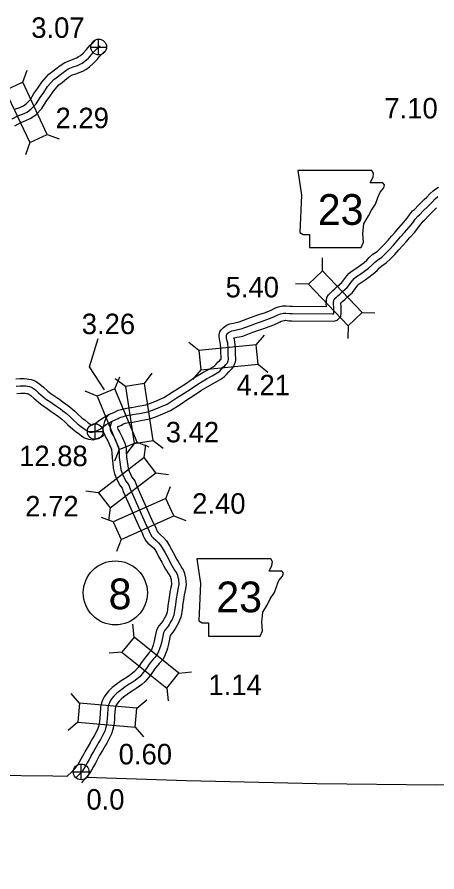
# Model space of a CAD drawing. Extents: x 31699 to 244310, y -8841 to 11474.
# Drawn here: x 135893 to 136470, y -6100 to -4925 of the extents above; entities that cross this region are included whole.
import ezdxf

# ---------------------------------------------------------------- set-up
doc = ezdxf.new("R2010")
doc.units = 0
for name, color, linetype in [('B_Logo', 7, 'Continuous'), ('G-ANNO-TEXT', 7, 'Continuous'), ('Level 21', 7, 'Continuous'), ('Level 55', 7, 'Continuous'), ('R_Border Notes', 7, 'Continuous'), ('R_Logo', 7, 'Continuous'), ('R_XS_EARTHWORK_STAGE1', 7, 'Continuous'), ('R_XS_EARTHWORK_STAGE2', 7, 'Continuous'), ('S_WALL', 7, 'Continuous'), ('S_WALL_ANNOT', 7, 'Continuous')]:
    doc.layers.add(name, color=color, linetype=linetype)

msp = doc.modelspace()

# ---------------------------------------------------------------- linework, layer by layer
at = {"layer": 'B_Logo'}
for points in [[(135886.1, -5064.9), (135893.9, -5060.6), (135900.3, -5058.4), (135906.7, -5055.4), (135912.4, -5051.2), (135919, -5044.2), (135924.4, -5035.6), (135929.5, -5028.3), (135934.8, -5020.4), (135943.5, -5010.8), (135948.3, -5007), (135952.3, -5003.6), (135957.8, -4999.5), (135963, -4996), (135969.9, -4993.3), (135975.7, -4991.3), (135978.7, -4990), (135982.1, -4988.3), (135986.1, -4985.5), (135990.8, -4981.3), (135995.6, -4975.9), (135998, -4973.1), (136000.2, -4970.6), (136002, -4969), (136004, -4967.1), (136006.8, -4964.5)], [(136409.8, -5238.2), (136414.9, -5232.6), (136419.5, -5227.1), (136424.9, -5221.1), (136431.4, -5213.8), (136436.5, -5207.5), (136439.9, -5202.8), (136443.4, -5198.4), (136445.6, -5196.6), (136451.3, -5190.7), (136456.6, -5185.5), (136459.2, -5182.8), (136462.5, -5179.8)], [(136462.5, -5179.8), (136467.3, -5174.5), (136470.6, -5171.5)], [(136023.4, -5480.3), (136031.5, -5476.9), (136033.2, -5475.9), (136035.6, -5474.7), (136038.9, -5473.8), (136041.4, -5473), (136045.4, -5472.2), (136050, -5471.6), (136051.8, -5471.3), (136056.7, -5470.3), (136061.1, -5469.7), (136072.4, -5467.4), (136081, -5464.4), (136089.1, -5461.2), (136099, -5456.8), (136111.6, -5448.9), (136122.2, -5441.8), (136130.9, -5436.2), (136141, -5429.5), (136153, -5422.2), (136160.8, -5417.9), (136167.5, -5414.1), (136171.3, -5411.4), (136173.4, -5409.3), (136176.6, -5405.7), (136178.2, -5404.1), (136179.3, -5402.7), (136180.6, -5401.4), (136181.7, -5400), (136182.8, -5397.6), (136182.9, -5397.4), (136183.4, -5395.7), (136183.4, -5394.9), (136183.3, -5393.6), (136183, -5390.3), (136182.7, -5386.8), (136182.7, -5380.1), (136182.2, -5372.8), (136181.6, -5370.5), (136180.5, -5365.6), (136180.4, -5364.5), (136180.4, -5362.9), (136180.7, -5361.7), (136181.3, -5360.7), (136182.5, -5359.4), (136184.1, -5358.2), (136186.1, -5357.1), (136187.9, -5356.3), (136192.4, -5355.3), (136196, -5354.4), (136200.5, -5353.6), (136213.4, -5348.7), (136221.6, -5345.7), (136228.4, -5343.4), (136235.8, -5340.8), (136239.8, -5339.4), (136243.4, -5337.9), (136246.4, -5336.5), (136249.9, -5334.6), (136252.5, -5333.7), (136254.9, -5332.8), (136258.9, -5331.9), (136262.1, -5331.7), (136266.9, -5332.3), (136270.5, -5332.4), (136326, -5333), (136326.9, -5332.7), (136327.3, -5332.6), (136327.9, -5332), (136328, -5331.4), (136327.9, -5330.7), (136328, -5329.5), (136328, -5327.4), (136328, -5325.2), (136328, -5322.6), (136327.6, -5320.9), (136327.5, -5319.6), (136327.6, -5317.7), (136327.7, -5316.4), (136327.9, -5315), (136328.1, -5313.7), (136328.7, -5312.7), (136330, -5311.4), (136331.5, -5310), (136333.4, -5308.2), (136336.1, -5305.8), (136339.9, -5302.1), (136346.2, -5296.6), (136353.4, -5287), (136356, -5284.3), (136359.3, -5281.5), (136365.2, -5277.6), (136370.2, -5274), (136375.8, -5270), (136380.3, -5266), (136383.7, -5262.4), (136387.8, -5258.8), (136393.7, -5254.9), (136398.3, -5250.5), (136404.5, -5244.2), (136409.8, -5238.2)], [(135891.8, -5432.2), (135897.3, -5431.8), (135902.4, -5431.6), (135905.1, -5431.9), (135907.2, -5432.3), (135909.7, -5432.7), (135912.2, -5433.5), (135914.1, -5434.6), (135918.1, -5437.4), (135922.5, -5441.3), (135928.5, -5446.7), (135933.3, -5450.4), (135937.8, -5453.2), (135945.7, -5458.7), (135952.3, -5463.6), (135955.7, -5466), (135960.6, -5469.9), (135965.5, -5473.9), (135969.3, -5478.1), (135975.6, -5483.5), (135980.2, -5487), (135984.6, -5490.5), (135987.7, -5492.8), (135990, -5494.3), (135993, -5495.4), (135996.4, -5495.7), (135999.4, -5494.7), (136001.4, -5494), (136003.8, -5492.9), (136007.4, -5490.7), (136010.5, -5488), (136013.7, -5486), (136015.3, -5485), (136018.5, -5483.1)], [(136021.1, -5486.1), (136020.5, -5488.3), (136020.6, -5490.1), (136020.9, -5492.2), (136021.3, -5493.4), (136022.3, -5495.5), (136023.1, -5497.2), (136024.9, -5500.1), (136026.5, -5503.1), (136028, -5506.3), (136029.2, -5509.1), (136030.1, -5511.4), (136031.7, -5514.7), (136032.2, -5516), (136032.6, -5518.4), (136033, -5522.8), (136033.3, -5530.1), (136034.1, -5536.7), (136034.9, -5543.4), (136035.5, -5546.6), (136036.1, -5549.6), (136037.5, -5553.1), (136042.2, -5562.7), (136045.9, -5567.5), (136048, -5573.3), (136070.4, -5623.4), (136073.4, -5629.2), (136073.5, -5629.4), (136075.2, -5633.8), (136076.3, -5635.8), (136078.1, -5638.9), (136079.8, -5640.9), (136083.3, -5644.1), (136087.3, -5647.6), (136090, -5650.9), (136093.5, -5656.6), (136096.1, -5661.4), (136100.8, -5669.7), (136103.1, -5674.8), (136105.5, -5678.6), (136109.3, -5685.1), (136111.4, -5688.4), (136112.2, -5689.7), (136113.2, -5692.1), (136113.9, -5695.1), (136114.2, -5696), (136114.5, -5697.6), (136115.1, -5704.8), (136113.8, -5711.1), (136112.7, -5717.2), (136111.5, -5724.6), (136110.4, -5732.6), (136110, -5735.6), (136109.2, -5740.7), (136108.7, -5744.3), (136108.1, -5747.1), (136107.3, -5749.4), (136105.7, -5753.1), (136104.1, -5755.9), (136101.8, -5759.8), (136100.3, -5762), (136098.8, -5764.1), (136096, -5767.5), (136093.9, -5771.4), (136092.4, -5778), (136091.1, -5784.9), (136089.9, -5789.5), (136089, -5791.8), (136086.6, -5798.5), (136085, -5801.8), (136081.9, -5805.2), (136080.3, -5807), (136075.8, -5812.5), (136073.4, -5815.8), (136071.9, -5818.2), (136070, -5821), (136066.4, -5825.6), (136061.3, -5831.7), (136057.9, -5834.5), (136055.2, -5836.7), (136051, -5839.6), (136045.6, -5843), (136041.5, -5845.6), (136035.1, -5850.4), (136030.1, -5854.1), (136025.9, -5858.5), (136022.7, -5862.1), (136021.1, -5864.5), (136019.7, -5867.4), (136018.3, -5870.4), (136017.6, -5874.7), (136016.9, -5883.9), (136016.5, -5888.8), (136016.3, -5894.3), (136015.6, -5898.3), (136014.3, -5903), (136013.2, -5906.6), (136010.3, -5912.4), (136007.6, -5917.9), (136005.3, -5921.7), (136001.7, -5928)], [(136018.5, -5483.1), (136023.4, -5480.3)], [(136021.1, -5486.1), (136018.5, -5483.1)], [(136021.1, -5486.1), (136023.4, -5480.3)], [(136001.7, -5928), (135997.7, -5934.4), (135994.8, -5939.7), (135993.5, -5942.3), (135991.7, -5945.7), (135989.3, -5950), (135986.3, -5955.1), (135984.2, -5958.7), (135982.6, -5961), (135978.7, -5965.5), (135977.7, -5966.6), (135975.5, -5968.9), (135974.1, -5970.3)]]:
    msp.add_lwpolyline(points, dxfattribs=at)
at = {"layer": 'G-ANNO-TEXT'}
for points in [[(136278.6, -5135.7), (136283.7, -5169.5), (136281.4, -5220.8), (136285.9, -5223.7), (136294.4, -5223.7), (136294.4, -5241.7), (136365.5, -5241.7), (136368.8, -5234.4), (136367.7, -5222.5), (136369.4, -5209), (136375.6, -5198.3), (136379.5, -5190.4), (136385.2, -5181.9), (136388.6, -5172.9), (136391.4, -5165.6), (136396.5, -5159.4), (136397.6, -5155.4), (136395.3, -5152.6), (136377.9, -5152.6), (136381.8, -5144.7), (136382.4, -5139.6), (136380, -5135.7)], [(136139.8, -5669.7), (136144.8, -5703.5), (136142.6, -5754.8), (136147.1, -5757.7), (136155.6, -5757.7), (136155.6, -5775.7), (136226.6, -5775.7), (136230, -5768.4), (136228.9, -5756.5), (136230.6, -5743), (136236.8, -5732.3), (136240.7, -5724.4), (136246.3, -5715.9), (136249.7, -5706.9), (136252.6, -5699.6), (136257.6, -5693.4), (136258.8, -5689.4), (136256.5, -5686.6), (136239, -5686.6), (136243, -5678.7), (136243.5, -5673.6), (136241.2, -5669.7)]]:
    msp.add_lwpolyline(points, close=True, dxfattribs=at)
at = {"layer": 'Level 21'}
for p, q in [((136004.9, -4976.9), (136004.9, -4955.2)), ((135994.1, -4966), (136015.8, -4966)), ((136000.2, -5505.5), (136000.2, -5483.9)), ((135989.3, -5494.7), (136011, -5494.7)), ((135980.9, -5973.3), (135980.9, -5951.6)), ((135970.1, -5962.5), (135991.8, -5962.5))]:
    msp.add_line(p, q, dxfattribs=at)
for centre in [(136004.9, -4966), (136000.2, -5494.7), (135980.9, -5962.5)]:
    msp.add_circle(centre, 10.8, dxfattribs=at)
at = {"layer": 'Level 55'}
for points in [[(135889.9, -5051.5), (135896.5, -5049.1), (135901.6, -5046.7), (135905.8, -5043.7), (135911.1, -5038.1), (135916, -5030.1), (135921.3, -5022.6), (135926.9, -5014.3), (135936.6, -5003.5), (135942, -4999.2), (135946.1, -4995.8), (135952, -4991.3), (135958.4, -4987.1), (135966.5, -4983.9), (135972, -4982), (135974.3, -4981), (135976.9, -4979.6), (135980, -4977.6), (135983.7, -4974.3), (135988, -4969.3), (135990.5, -4966.5), (135993.1, -4963.6), (135995.2, -4961.6), (135997.2, -4959.8), (136000, -4957.2)], [(135889.6, -5074.3), (135898, -5069.8), (135904.1, -5067.6), (135911.8, -5064), (135919, -5058.7), (135927, -5050.3), (135932.7, -5041.1), (135937.7, -5033.9), (135942.7, -5026.6), (135950.3, -5018.2), (135954.7, -5014.7), (135958.6, -5011.4), (135963.6, -5007.6), (135967.6, -5004.9), (135973.4, -5002.7), (135979.4, -5000.6), (135983, -4999), (135987.2, -4996.9), (135992.3, -4993.4), (135997.9, -4988.4), (136003.1, -4982.5), (136005.5, -4979.7), (136007.3, -4977.7), (136008.8, -4976.3), (136010.8, -4974.4), (136013.6, -4971.8)]]:
    msp.add_lwpolyline(points, dxfattribs=at)
at = {"layer": 'R_Border Notes'}
msp.add_circle((136027.8, -5716.4), 44, dxfattribs=at)
at = {"layer": 'R_Logo'}
for points in [[(135961.2, -5969), (135941.8, -5968.3), (135768.3, -5966.7), (135595.6, -5964.8), (135421.4, -5961.4), (135246.2, -5958.4), (135234.7, -5958.7)], [(136468.9, -5980.6), (136304.4, -5979.1), (136125.6, -5975), (135988, -5970)], [(137007.9, -6100), (137007.8, -5995.8), (136831.7, -5993.4), (136656, -5985.7), (136481.5, -5980.5), (136468.9, -5980.6)]]:
    msp.add_lwpolyline(points, dxfattribs=at)
at = {"layer": 'R_XS_EARTHWORK_STAGE1'}
for p, q in [((135900.6, -5014.5), (135906.7, -4998)), ((135934.1, -5086.3), (135950.7, -5092.3)), ((135910.2, -5097.4), (135904.2, -5114)), ((136312.2, -5273.6), (136312.6, -5256)), ((136293.1, -5291.9), (136275.5, -5291.4)), ((136366.9, -5330.9), (136384.5, -5331.4)), ((136347.8, -5349.2), (136347.4, -5366.8)), ((136221.3, -5375.5), (136232.5, -5361.9)), ((136142.5, -5383.3), (136128.9, -5372.2)), ((136223.9, -5401.8), (136237.5, -5413)), ((136067.9, -5428.6), (136078.4, -5414.5)), ((136145.1, -5409.6), (136133.9, -5423.2)), ((136027.2, -5435.8), (136033.9, -5419.6)), ((136041.8, -5432.5), (136027.7, -5422)), ((136002.8, -5446), (135986.5, -5439.3)), ((136053.5, -5510.9), (136043, -5525)), ((136057.6, -5509), (136073.9, -5515.7)), ((136079.6, -5507), (136093.7, -5517.4)), ((136033.2, -5519.1), (136026.5, -5535.4)), ((136067.3, -5530.4), (136069.6, -5513)), ((136083.4, -5551.3), (136100.9, -5553.6)), ((136004.6, -5578.8), (135987.1, -5576.5)), ((136097.3, -5586.6), (136103.6, -5570.2)), ((136020.7, -5599.7), (136018.5, -5617.1)), ((136025, -5618.9), (136008.6, -5612.7)), ((136108.1, -5610.7), (136124.6, -5617)), ((136035.8, -5643), (136029.5, -5659.5)), ((136053.5, -5777.2), (136051.7, -5759.6)), ((136036.9, -5797.7), (136019.4, -5799.5)), ((136115.1, -5827), (136132.6, -5825.1)), ((136098.4, -5847.5), (136100.3, -5865)), ((135978.5, -5868), (135967.2, -5854.6)), ((136057.5, -5874.7), (136070.9, -5863.4)), ((135976.3, -5894.3), (135962.9, -5905.7)), ((136055.2, -5901), (136066.6, -5914.5))]:
    msp.add_line(p, q, dxfattribs=at)
for points in [[(135934.1, -5086.3), (135900.6, -5014.5), (135876.7, -5025.7), (135910.2, -5097.4)], [(136366.9, -5330.9), (136312.2, -5273.6), (136293.1, -5291.9), (136347.8, -5349.2)], [(136145.1, -5409.6), (136223.9, -5401.8), (136221.3, -5375.5), (136142.5, -5383.3)], [(136079.6, -5507), (136067.9, -5428.6), (136041.8, -5432.5), (136053.5, -5510.9)], [(136057.6, -5509), (136027.2, -5435.8), (136002.8, -5446), (136033.2, -5519.1)], [(136067.3, -5530.4), (136004.6, -5578.8), (136020.7, -5599.7), (136083.4, -5551.3)], [(136097.3, -5586.6), (136025, -5618.9), (136035.8, -5643), (136108.1, -5610.7)], [(136115.1, -5827), (136053.5, -5777.2), (136036.9, -5797.7), (136098.4, -5847.5)], [(135976.3, -5894.3), (136055.2, -5901), (136057.5, -5874.7), (135978.5, -5868)]]:
    msp.add_lwpolyline(points, close=True, dxfattribs=at)
at = {"layer": 'R_XS_EARTHWORK_STAGE2'}
for points in [[(136455.2, -5173), (136460.3, -5167.5), (136464.2, -5163.9), (136468.2, -5160.8), (136471.6, -5158.6)], [(136402.4, -5231.6), (136407.3, -5226.1), (136412, -5220.5), (136417.4, -5214.4), (136423.8, -5207.3), (136428.5, -5201.4), (136431.9, -5196.8), (136436.2, -5191.4), (136438.8, -5189.2), (136444.2, -5183.6), (136449.4, -5178.5), (136452.2, -5175.6), (136455.8, -5172.3)], [(136417.3, -5244.9), (136422.4, -5239.2), (136427.1, -5233.6), (136432.3, -5227.8), (136439, -5220.3), (136444.4, -5213.6), (136447.8, -5208.9), (136450.6, -5205.4), (136452.4, -5203.9), (136458.4, -5197.8), (136463.7, -5192.5), (136466.1, -5190), (136469.2, -5187.2)], [(136018.7, -5471.4), (136026.9, -5468), (136028.4, -5467.1), (136031.9, -5465.4), (136035.9, -5464.2), (136038.9, -5463.2), (136043.8, -5462.4), (136048.6, -5461.7), (136050.1, -5461.5), (136055, -5460.5), (136059.4, -5459.8), (136069.8, -5457.7), (136077.6, -5455), (136085.2, -5452), (136094.3, -5447.9), (136106.1, -5440.5), (136116.7, -5433.4), (136125.4, -5427.9), (136135.6, -5421), (136147.9, -5413.6), (136155.9, -5409.2), (136162.2, -5405.7), (136164.7, -5403.8), (136166, -5402.4), (136169.3, -5398.9), (136170.7, -5397.5), (136171.8, -5396.1), (136173, -5394.9), (136173.1, -5394.7), (136173.3, -5394.3), (136173, -5391.1), (136172.7, -5387.2), (136172.7, -5380.5), (136172.2, -5374.3), (136171.9, -5372.8), (136170.7, -5367.3), (136170.4, -5365.1), (136170.4, -5361.5), (136171.5, -5357.7), (136173.3, -5354.7), (136175.8, -5351.9), (136178.5, -5349.9), (136181.6, -5348.1), (136184.9, -5346.7), (136190.1, -5345.6), (136193.9, -5344.6), (136197.8, -5343.9), (136209.9, -5339.3), (136218.3, -5336.2), (136225.1, -5333.9), (136232.5, -5331.3), (136236.2, -5330), (136239.4, -5328.7), (136242, -5327.6), (136245.8, -5325.5), (136249.1, -5324.3), (136252.1, -5323.2), (136257.4, -5322), (136262.4, -5321.7), (136267.7, -5322.3), (136270.7, -5322.4), (136317.8, -5322.9), (136317.7, -5322.3), (136317.5, -5319.7), (136317.7, -5317.1), (136317.8, -5315.3), (136318, -5313.5), (136318.5, -5310.2), (136320.8, -5306.5), (136323, -5304.3), (136324.6, -5302.7), (136326.7, -5300.7), (136329.4, -5298.4), (136333.1, -5294.8), (136338.8, -5289.8), (136345.8, -5280.5), (136349.1, -5277), (136353.3, -5273.5), (136359.5, -5269.4), (136364.4, -5265.9), (136369.6, -5262.2), (136373.3, -5258.9), (136376.7, -5255.2), (136381.7, -5250.8), (136387.4, -5247), (136391.3, -5243.3), (136397.2, -5237.4), (136402.4, -5231.6)], [(136030.9, -5488), (136036.1, -5485.9), (136038, -5484.7), (136039.2, -5484.1), (136041.8, -5483.3), (136043.8, -5482.7), (136047, -5482.1), (136051.4, -5481.5), (136053.5, -5481.2), (136058.5, -5480.2), (136062.9, -5479.5), (136075.1, -5477), (136084.5, -5473.8), (136093, -5470.4), (136103.8, -5465.6), (136117, -5457.3), (136127.6, -5450.1), (136136.3, -5444.6), (136146.4, -5437.9), (136158, -5430.9), (136165.6, -5426.7), (136172.9, -5422.6), (136178, -5419), (136180.7, -5416.1), (136183.9, -5412.6), (136185.7, -5410.8), (136186.8, -5409.4), (136188.2, -5407.9), (136190.3, -5405.2), (136192.1, -5401.3), (136192.5, -5400.3), (136193.4, -5397.1), (136193.4, -5394.7), (136193.3, -5392.8), (136192.9, -5389.4), (136192.7, -5386.4), (136192.7, -5379.7), (136192.1, -5371.3), (136191.4, -5368.3), (136190.8, -5365.9), (136194.7, -5365.1), (136198.1, -5364.2), (136203.1, -5363.3), (136216.9, -5358), (136225, -5355.1), (136231.6, -5352.8), (136239, -5350.2), (136243.4, -5348.7), (136247.4, -5347), (136250.8, -5345.5), (136254.1, -5343.7), (136255.8, -5343.1), (136257.7, -5342.4), (136260.3, -5341.8), (136261.7, -5341.7), (136266.2, -5342.3), (136270.4, -5342.4), (136327.5, -5343), (136329.7, -5342.3), (136332.6, -5341.5), (136337.5, -5336.6), (136338.1, -5331.5), (136337.9, -5330.2), (136337.9, -5329.7), (136338, -5327.5), (136338, -5325.1), (136337.9, -5321.5), (136337.5, -5319.4), (136337.6, -5318.3), (136337.7, -5317.9), (136338.4, -5317.2), (136340.1, -5315.6), (136342.9, -5313.2), (136346.7, -5309.4), (136353.6, -5303.4), (136361.1, -5293.5), (136362.9, -5291.5), (136365.3, -5289.5), (136370.8, -5285.9), (136376, -5282.2), (136382.1, -5277.9), (136387.3, -5273.2), (136390.7, -5269.6), (136393.9, -5266.8), (136400, -5262.7), (136405.3, -5257.6), (136411.8, -5251.1), (136417.3, -5244.9)], [(135891.2, -5422.2), (135896.7, -5421.8), (135902.7, -5421.6), (135906.4, -5422), (135908.8, -5422.4), (135912.2, -5423), (135916.2, -5424.4), (135919.3, -5426), (135924.3, -5429.5), (135929.2, -5433.8), (135934.9, -5439), (135939, -5442.2), (135943.3, -5444.9), (135951.5, -5450.6), (135958.2, -5455.5), (135961.7, -5458), (135966.9, -5462.1), (135972.4, -5466.7), (135976.3, -5470.9), (135981.9, -5475.7), (135986.3, -5479.1), (135990.7, -5482.6), (135993.4, -5484.6), (135994.5, -5485.3), (135995.1, -5485.5), (135995.2, -5485.5), (135996.3, -5485.2), (135997.7, -5484.7), (135999, -5484.1), (136001.5, -5482.6), (136004.5, -5480), (136008.4, -5477.5), (136010.1, -5476.4), (136018.7, -5471.4)], [(135892.4, -5442.2), (135897.8, -5441.8), (135902.1, -5441.7), (135903.8, -5441.8), (135905.6, -5442.1), (135907.2, -5442.4), (135908.2, -5442.7), (135908.9, -5443.1), (135911.9, -5445.2), (135915.9, -5448.7), (135922.1, -5454.3), (135927.5, -5458.5), (135932.3, -5461.6), (135939.9, -5466.9), (135946.5, -5471.7), (135949.6, -5474), (135954.3, -5477.6), (135958.6, -5481.2), (135962.4, -5485.3), (135969.3, -5491.3), (135974.1, -5494.9), (135978.5, -5498.4), (135981.9, -5500.9), (135985.5, -5503.3), (135990.9, -5505.2), (135997.7, -5505.8), (136002.6, -5504.2), (136005.2, -5503.3), (136008.6, -5501.7), (136013.1, -5498.9)], [(136010.7, -5491), (136011.9, -5486.5), (136013.5, -5480.9), (136015.4, -5475.8), (136018.7, -5471.4)], [(136010.7, -5491), (136011.1, -5494.6), (136012.1, -5497.4), (136013.3, -5499.7), (136014.3, -5501.9), (136016.2, -5505.1), (136017.6, -5507.6), (136018.9, -5510.4), (136019.9, -5512.8), (136020.9, -5515.4), (136022.5, -5518.6), (136022.7, -5519.7), (136023, -5523.5), (136023.4, -5531), (136024.2, -5537.9), (136025, -5544.8), (136025.7, -5548.5), (136026.5, -5552.5), (136028.3, -5557.2), (136033.6, -5568), (136037, -5572.4), (136038.7, -5577), (136061.4, -5627.7), (136064.5, -5633.7), (136066.1, -5638), (136067.6, -5640.7), (136069.9, -5644.7), (136072.6, -5647.9), (136076.6, -5651.5), (136080.1, -5654.6), (136081.9, -5656.8), (136084.8, -5661.5), (136087.3, -5666.2), (136091.9, -5674.3), (136094.3, -5679.5), (136096.9, -5683.8), (136100.8, -5690.3), (136103, -5693.9), (136103.4, -5694.4), (136103.6, -5695.1), (136104.3, -5698), (136104.5, -5698.6), (136104.5, -5698.8), (136105, -5704.3), (136104, -5709.2), (136102.8, -5715.5), (136101.6, -5723.1), (136100.5, -5731.2), (136100.1, -5734.2), (136099.3, -5739.3), (136098.8, -5742.7), (136098.5, -5744.3), (136098, -5745.7), (136096.7, -5748.7), (136095.5, -5750.9), (136093.3, -5754.5), (136092.1, -5756.3), (136090.9, -5758), (136087.7, -5761.9), (136084.5, -5767.8), (136082.6, -5775.9), (136081.3, -5782.8), (136080.4, -5786.4), (136079.6, -5788.3), (136077.4, -5794.6), (136076.7, -5796.1), (136074.5, -5798.5), (136072.7, -5800.4), (136067.9, -5806.4), (136065.1, -5810.2), (136063.5, -5812.8), (136061.9, -5815.1), (136058.6, -5819.4), (136054.3, -5824.6), (136051.6, -5826.7), (136049.2, -5828.6), (136045.4, -5831.3), (136040.3, -5834.6), (136035.9, -5837.3), (136029.1, -5842.4), (136023.5, -5846.6), (136018.5, -5851.7), (136014.8, -5856), (136012.5, -5859.5), (136010.6, -5863.1), (136008.7, -5867.5), (136007.6, -5873.5), (136007, -5883.2), (136006.6, -5888.1), (136006.3, -5893.2), (136005.8, -5896.1), (136004.7, -5900.1), (136003.8, -5902.9), (136001.4, -5908), (135998.9, -5913), (135996.6, -5916.6), (135993, -5923.1)], [(136030.9, -5488), (136030.6, -5489.3), (136030.6, -5489.7), (136031.4, -5491.2), (136032, -5492.5), (136033.6, -5495.2), (136035.4, -5498.6), (136037.1, -5502.2), (136038.5, -5505.4), (136039.3, -5507.4), (136041, -5510.8), (136041.9, -5513.6), (136042.5, -5517.1), (136042.9, -5522.1), (136043.3, -5529.3), (136044.1, -5535.6), (136044.8, -5541.9), (136045.3, -5544.8), (136045.7, -5546.8), (136046.6, -5549), (136050.7, -5557.3), (136054.8, -5562.6), (136057.3, -5569.5), (136079.4, -5619.1), (136082.8, -5625.6), (136084.3, -5629.5), (136085, -5630.9), (136086.3, -5633.1), (136087, -5633.9), (136090, -5636.6), (136094.4, -5640.6), (136098.2, -5645), (136102.2, -5651.6), (136104.8, -5656.6), (136109.7, -5665.2), (136111.9, -5670), (136114, -5673.5), (136117.9, -5679.9), (136119.7, -5682.9), (136121.1, -5684.9), (136122.8, -5689.2), (136123.5, -5692.3), (136123.9, -5693.4), (136124.4, -5696.4), (136125.1, -5705.4), (136123.7, -5713), (136122.5, -5719), (136121.4, -5726.1), (136120.3, -5733.9), (136119.9, -5737.1), (136119.1, -5742.2), (136118.6, -5745.9), (136117.8, -5749.8), (136116.6, -5753.1), (136114.7, -5757.5), (136112.8, -5760.9), (136110.3, -5765.1), (136108.5, -5767.8), (136106.7, -5770.2), (136104.4, -5773.1), (136103.3, -5775), (136102.1, -5780), (136100.9, -5787), (136099.5, -5792.6), (136098.4, -5795.4), (136095.9, -5802.5), (136093.3, -5807.5), (136089.3, -5812), (136087.9, -5813.5), (136083.7, -5818.6), (136081.7, -5821.4), (136080.3, -5823.7), (136078, -5826.9), (136074.2, -5831.9), (136068.4, -5838.9), (136064.1, -5842.3), (136061.2, -5844.7), (136056.6, -5847.9), (136050.9, -5851.5), (136047.2, -5853.8), (136041.1, -5858.3), (136036.8, -5861.7), (136033.2, -5865.3), (136030.7, -5868.1), (136029.8, -5869.6), (136028.7, -5871.7), (136028, -5873.3), (136027.5, -5875.9), (136026.9, -5884.7), (136026.5, -5889.5), (136026.2, -5895.5), (136025.3, -5900.5), (136023.9, -5905.8), (136022.5, -5910.2), (136019.3, -5916.8), (136016.3, -5922.8), (136013.9, -5926.7), (136010.4, -5932.9)], [(135993.2, -5922.7), (135989.1, -5929.3), (135986, -5935), (135984.6, -5937.7), (135982.9, -5940.9), (135980.6, -5945), (135977.6, -5950.1), (135975.8, -5953.3), (135974.7, -5954.8), (135971.2, -5958.8), (135970.2, -5959.9), (135968.3, -5962), (135961.2, -5969)], [(136010.2, -5933.3), (136006.3, -5939.5), (136003.7, -5944.3), (136002.4, -5946.9), (136000.5, -5950.5), (135997.9, -5955), (135994.9, -5960.2), (135992.6, -5964), (135990.5, -5967.2), (135986.2, -5972.1), (135985.1, -5973.3), (135982.7, -5975.8), (135981.2, -5977.4)]]:
    msp.add_lwpolyline(points, dxfattribs=at)
at = {"layer": 'S_WALL'}
msp.add_lwpolyline([(136012.8, -5437.1), (135992.2, -5405.5), (136004.3, -5366.6)], dxfattribs=at)

# ---------------------------------------------------------------- texts
at = {"layer": 'G-ANNO-TEXT'}
for p in [(136305.9, -5210.5), (136166.5, -5743.1)]:
    msp.add_text('23', height=42.24, dxfattribs=at).set_placement(p)
at = {"layer": 'R_Border Notes'}
msp.add_text('8', height=42.2, dxfattribs=at).set_placement((136018.6, -5738.9))
at = {"layer": 'S_WALL'}
for s, p in [('7.10', (136397.4, -5064.2)), ('2.29', (135945.7, -5077.6)), ('5.40', (136179.3, -5310.2)), ('3.26', (135981.7, -5360.7)), ('4.21', (136194.4, -5444.8)), ('3.42', (136097.1, -5509.5)), ('2.40', (136133.4, -5607.6)), ('2.72', (135904.1, -5611.3)), ('1.14', (136155.7, -5856.9)), ('0.60', (136032.4, -5952.2))]:
    msp.add_text(s, height=28.16, dxfattribs=at).set_placement(p)
at = {"layer": 'S_WALL_ANNOT'}
for s, p in [('3.07', (135912.3, -4953.4)), ('12.88', (135895.7, -5542.2)), ('0.0', (135988.1, -6014.4))]:
    msp.add_text(s, height=28.16, dxfattribs=at).set_placement(p)

doc.saveas('drawing.dxf')
